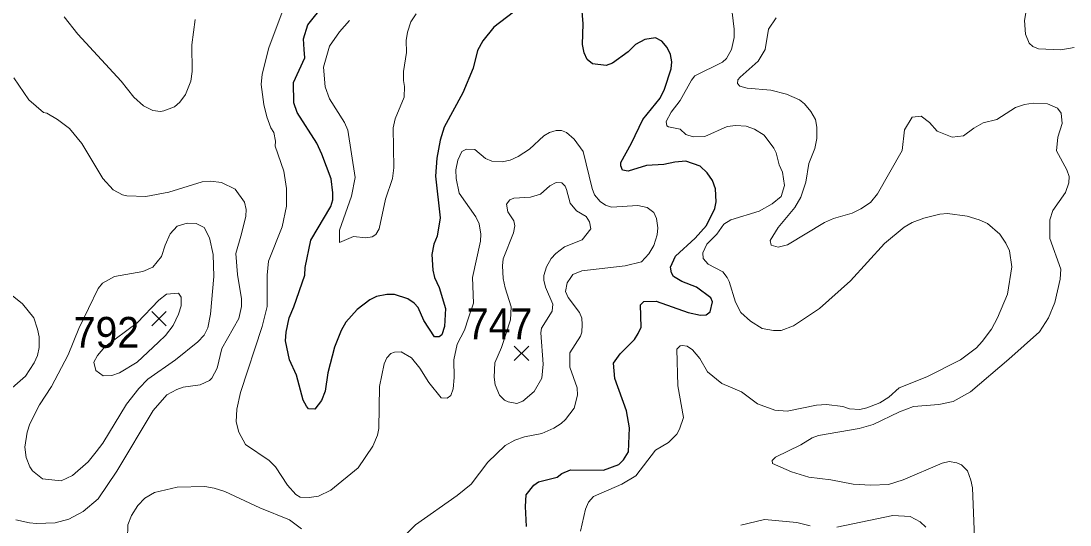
# Model space of a CAD drawing. Extents: x 294.2 to 320.3, y 7482.7 to 7510.7.
# Drawn here: x 312.536 to 315.257, y 7504.998 to 7506.304 of the extents above; entities that cross this region are included whole.
import ezdxf
from ezdxf.enums import TextEntityAlignment as Align

# ---------------------------------------------------------------- set-up
doc = ezdxf.new("R2010")
doc.units = 0
doc.header["$LTSCALE"] = 0.032
for name, color, linetype, lineweight in [('1', 7, 'Continuous', 25), ('2', 7, 'Continuous', 13), ('21', 7, 'Continuous', 25)]:
    doc.layers.add(name, color=color, linetype=linetype, lineweight=lineweight)
doc.layers.add('61', color=7, linetype='Continuous')

msp = doc.modelspace()

# ---------------------------------------------------------------- linework, layer by layer
at = {"layer": '1'}
for points in [[(313.8141, 7506.3273), (313.7631, 7506.2886), (313.7343, 7506.2531), (313.7202, 7506.2278), (313.7087, 7506.1819), (313.6825, 7506.1181), (313.634, 7506.0287), (313.6232, 7505.9955), (313.6148, 7505.9488), (313.6117, 7505.9022), (313.6238, 7505.7937), (313.6161, 7505.7464), (313.6072, 7505.726), (313.6015, 7505.6992), (313.6046, 7505.6584), (313.6084, 7505.6398), (313.6212, 7505.6137), (313.6372, 7505.5587), (313.6347, 7505.5128), (313.6282, 7505.491), (313.6212, 7505.4853), (313.6091, 7505.4853), (313.5812, 7505.528), (313.5662, 7505.5614), (313.5562, 7505.5727), (313.5396, 7505.584), (313.5046, 7505.5953), (313.4852, 7505.5952), (313.4586, 7505.5899), (313.4414, 7505.5813), (313.4081, 7505.5565), (313.3787, 7505.5237), (313.3665, 7505.5022), (313.3493, 7505.4587), (313.3325, 7505.3919), (313.3253, 7505.3446), (313.3159, 7505.3209), (313.2982, 7505.2983), (313.2821, 7505.2989), (313.2765, 7505.3058), (313.2677, 7505.3214), (313.251, 7505.386), (313.2327, 7505.4263), (313.2222, 7505.4752), (313.2238, 7505.4973), (313.2316, 7505.5349), (313.2443, 7505.5634), (313.2721, 7505.6457), (313.2732, 7505.6656), (313.2876, 7505.736), (313.3398, 7505.8236), (313.3448, 7505.8403), (313.3448, 7505.8591), (313.3409, 7505.8951), (313.3165, 7505.9591), (313.3037, 7505.9876), (313.2522, 7506.0672), (313.2438, 7506.0919), (313.2427, 7506.1446), (313.2721, 7506.2091), (313.2704, 7506.2301), (313.2687, 7506.2581), (313.2798, 7506.2946), (313.3653, 7506.4006)], [(314.0961, 7505.918), (314.0922, 7505.9287), (314.0917, 7505.9379), (314.12, 7505.9879), (314.1493, 7506.0492), (314.1942, 7506.1046), (314.2058, 7506.1277), (314.2225, 7506.1799), (314.2247, 7506.1982), (314.2208, 7506.217), (314.2125, 7506.2353), (314.1986, 7506.252), (314.182, 7506.2606), (314.1543, 7506.2563), (314.1304, 7506.2434), (314.1115, 7506.2246), (314.0706, 7506.1947), (314.054, 7506.1893), (314.019, 7506.193), (314.0052, 7506.2043), (313.9968, 7506.2215), (313.9929, 7506.243), (313.9946, 7506.2973), (313.9902, 7506.3517)], [(314.298, 7505.9282), (314.2608, 7505.9411), (314.232, 7505.9384), (314.2037, 7505.9325), (314.1588, 7505.9293), (314.1111, 7505.9153), (314.0961, 7505.918)], [(313.8472, 7504.9939), (313.8445, 7505.0456), (313.8467, 7505.0757), (313.8661, 7505.101), (313.8783, 7505.1096), (313.9271, 7505.122), (313.9387, 7505.1317), (313.9615, 7505.1408), (314.0475, 7505.1402), (314.0868, 7505.1548), (314.099, 7505.1671), (314.1118, 7505.1875), (314.1145, 7505.2499), (314.1067, 7505.2935), (314.0768, 7505.3779), (314.0729, 7505.4171), (314.0907, 7505.4413), (314.1273, 7505.4789), (314.1367, 7505.4945), (314.1445, 7505.5107), (314.1428, 7505.5682), (314.1517, 7505.5768), (314.1839, 7505.5779), (314.2665, 7505.5489), (314.2987, 7505.5419), (314.3131, 7505.543), (314.3236, 7505.5504), (314.3303, 7505.5763), (314.3253, 7505.5865), (314.2885, 7505.6141), (314.2503, 7505.6292), (314.2287, 7505.6422), (314.2231, 7505.6513), (314.2209, 7505.6658), (314.2342, 7505.6943), (314.2846, 7505.7411), (314.3146, 7505.7744), (314.3357, 7505.818), (314.339, 7505.8357), (314.3374, 7505.8696), (314.3296, 7505.8911), (314.3157, 7505.911), (314.298, 7505.9282)]]:
    msp.add_lwpolyline(points, dxfattribs=at)
at = {"layer": '2'}
for points in [[(315.2602, 7506.7463), (315.243, 7506.6876), (315.2008, 7506.6161), (315.1542, 7506.5203), (315.1504, 7506.4858), (315.1529, 7506.3888), (315.1389, 7506.3058), (315.1421, 7506.27), (315.151, 7506.247), (315.1612, 7506.238), (315.1759, 7506.2323), (315.2334, 7506.2291), (315.2679, 7506.2355)], [(313.2292, 7506.3696), (313.1787, 7506.2343), (313.1615, 7506.1666), (313.1596, 7506.1398), (313.166, 7506.0874), (313.1736, 7506.0555), (313.1839, 7506.0273), (313.1919, 7506.0151), (313.1965, 7505.9928), (313.1959, 7505.9794), (313.2183, 7505.915), (313.2247, 7505.8703), (313.2247, 7505.8244), (313.2139, 7505.7707), (313.1781, 7505.6813), (313.1743, 7505.6456), (313.1743, 7505.5639)], [(315.0214, 7505.7892), (314.9908, 7505.7982), (314.9397, 7505.8052), (314.9193, 7505.8039), (314.8784, 7505.7931), (314.8478, 7505.7816), (314.8273, 7505.7701), (314.7762, 7505.7279), (314.6881, 7505.6309), (314.607, 7505.5587), (314.54, 7505.514), (314.5081, 7505.5019), (314.4877, 7505.5019), (314.4589, 7505.5076), (314.4283, 7505.5262), (314.4034, 7505.5485), (314.3893, 7505.5753), (314.3734, 7505.629), (314.3676, 7505.6392), (314.3567, 7505.6539), (314.3184, 7505.6743), (314.3057, 7505.689), (314.305, 7505.703), (314.3152, 7505.726), (314.3408, 7505.7516), (314.3593, 7505.7777), (314.3778, 7505.7892), (314.4506, 7505.8115), (314.4844, 7505.8301), (314.5079, 7505.8494), (314.5165, 7505.8778), (314.5113, 7505.9128), (314.5027, 7505.931), (314.4947, 7505.9627), (314.489, 7505.975), (314.4643, 7506.0084), (314.4391, 7506.0235), (314.4174, 7506.0319), (314.3906, 7506.0337), (314.3676, 7506.0312), (314.3102, 7506.005), (314.2795, 7506.0044), (314.261, 7506.0101), (314.2463, 7506.0235), (314.2157, 7506.0299), (314.2118, 7506.0325), (314.2099, 7506.044), (314.2227, 7506.0683), (314.2457, 7506.0982), (314.275, 7506.1513), (314.284, 7506.1621), (314.3561, 7506.1979), (314.3663, 7506.2068), (314.3791, 7506.2304), (314.3861, 7506.2611), (314.3861, 7506.2828), (314.3785, 7506.3479)], [(313.5612, 7506.323), (313.5478, 7506.3019), (313.5388, 7506.2751), (313.535, 7506.2534)], [(312.6482, 7506.3147), (312.6839, 7506.27), (312.7963, 7506.1487), (312.8289, 7506.1072), (312.8542, 7506.0846), (312.8783, 7506.0723), (312.8979, 7506.0696), (312.9071, 7506.0718), (312.934, 7506.082), (312.9478, 7506.0937), (312.9633, 7506.1141), (312.9765, 7506.1486), (312.9799, 7506.1737), (312.9793, 7506.2425), (312.9879, 7506.3078)], [(313.5069, 7506.0504), (313.5018, 7506.0274), (313.5031, 7505.924), (313.4999, 7505.8958), (313.4821, 7505.8422), (313.4655, 7505.7656), (313.4565, 7505.7509), (313.4469, 7505.7452), (313.4303, 7505.742), (313.399, 7505.7458), (313.362, 7505.7305), (313.362, 7505.7618), (313.3933, 7505.8499), (313.4029, 7505.8984), (313.3837, 7506.021), (313.3754, 7506.0414), (313.3365, 7506.1027), (313.325, 7506.1334), (313.3205, 7506.1845), (313.3365, 7506.2387), (313.3626, 7506.2764), (313.3882, 7506.3057)], [(314.9167, 7505.3104), (314.9538, 7505.318), (314.999, 7505.3429), (315.0987, 7505.4278), (315.1778, 7505.4987), (315.2015, 7505.5345), (315.2181, 7505.5747), (315.2321, 7505.6354), (315.2334, 7505.6609), (315.2047, 7505.7401), (315.2047, 7505.7886), (315.2129, 7505.8129), (315.2455, 7505.8601), (315.2545, 7505.8844), (315.2551, 7505.9016), (315.2487, 7505.9188), (315.2219, 7505.9674), (315.2257, 7506.0031), (315.2366, 7506.0389), (315.2347, 7506.0657), (315.2244, 7506.0785), (315.1989, 7506.0893), (315.1619, 7506.0912), (315.1389, 7506.0874), (315.1159, 7506.0797), (315.0674, 7506.0485), (315.0316, 7506.0401), (315.0074, 7506.0267), (314.9812, 7506.0063), (314.9518, 7506.0031), (314.9129, 7506.0184), (314.8931, 7506.0414), (314.8714, 7506.0574), (314.8477, 7506.0548), (314.828, 7506.0223), (314.8216, 7505.9687), (314.7583, 7505.8563), (314.7398, 7505.8339), (314.715, 7505.8173), (314.692, 7505.8064), (314.6435, 7505.7924), (314.6205, 7505.7816), (314.5247, 7505.7241), (314.5004, 7505.7183), (314.4819, 7505.7228), (314.4794, 7505.735), (314.5004, 7505.7694), (314.5438, 7505.8211), (314.5591, 7505.8473), (314.5719, 7505.8869), (314.5796, 7505.9348), (314.5956, 7505.9738), (314.6007, 7505.9993), (314.6007, 7506.0287), (314.5968, 7506.0491), (314.5853, 7506.0695), (314.5687, 7506.0893), (314.5553, 7506.1001), (314.5221, 7506.1149), (314.4813, 7506.1251), (314.42, 7506.1302), (314.4008, 7506.1353), (314.3944, 7506.1423), (314.3957, 7506.1519), (314.4014, 7506.1589), (314.4481, 7506.1997), (314.4666, 7506.2304), (314.4755, 7506.2828), (314.4947, 7506.3128)], [(313.535, 7506.2534), (313.5363, 7506.2228), (313.5286, 7506.173), (313.5286, 7506.15), (313.5312, 7506.1347), (313.5299, 7506.1066), (313.5069, 7506.0504)], [(312.5173, 7506.157), (312.5569, 7506.1002), (312.5946, 7506.0669), (312.6029, 7506.0651), (312.6309, 7506.0485), (312.6616, 7506.0254), (312.6942, 7505.9865), (312.7484, 7505.8959), (312.7752, 7505.8665), (312.7995, 7505.8537), (312.811, 7505.8511), (312.8596, 7505.8492), (312.9196, 7505.8607), (313.0064, 7505.8876), (313.0281, 7505.8888)], [(313.1186, 7505.2068), (313.1801, 7505.1648), (313.196, 7505.1482), (313.2273, 7505.1009), (313.249, 7505.0767), (313.2599, 7505.0696), (313.2835, 7505.069), (313.3078, 7505.0729), (313.3397, 7505.0882), (313.4105, 7505.1463), (313.4489, 7505.2025), (313.4609, 7505.2306), (313.4648, 7505.2484), (313.4661, 7505.357), (313.4782, 7505.4157), (313.4852, 7505.4311), (313.4955, 7505.442), (313.5052, 7505.4459), (313.5219, 7505.4465), (313.5495, 7505.4314), (313.5708, 7505.4042), (313.5938, 7505.3672), (313.6263, 7505.3276), (313.6417, 7505.3263), (313.6513, 7505.3334), (313.6576, 7505.3506), (313.6602, 7505.38), (313.6589, 7505.4259), (313.6672, 7505.4668), (313.6864, 7505.5026), (313.6972, 7505.5351), (313.7101, 7505.5729), (313.7074, 7505.6392), (313.7278, 7505.7337), (313.7291, 7505.7516), (313.7247, 7505.7784), (313.7164, 7505.7963), (313.6729, 7505.8582), (313.6647, 7505.8959), (313.664, 7505.9188), (313.6691, 7505.9431), (313.6793, 7505.9661), (313.6921, 7505.9718), (313.7138, 7505.9712), (313.7413, 7505.9476), (313.7572, 7505.9405), (313.7841, 7505.9392), (313.8051, 7505.9437), (313.8256, 7505.9527), (313.8549, 7505.9718), (313.892, 7506.0063), (313.9067, 7506.0153), (313.9245, 7506.0204), (313.9379, 7506.0204), (313.9513, 7506.0153), (313.9711, 7505.998), (313.9941, 7505.9661), (314.0177, 7505.8703), (314.0241, 7505.8537), (314.0381, 7505.8364), (314.0522, 7505.8269), (314.0675, 7505.8218), (314.1365, 7505.8256), (314.1608, 7505.8205), (314.1773, 7505.8077), (314.1844, 7505.7924), (314.1882, 7505.7682), (314.1863, 7505.7503), (314.178, 7505.7221), (314.1648, 7505.7004), (314.1453, 7505.6798), (314.1033, 7505.6692), (313.9909, 7505.6564), (313.9679, 7505.6468), (313.9622, 7505.6398), (313.9526, 7505.6252), (313.9487, 7505.6028), (313.9551, 7505.5874), (313.9845, 7505.5485), (313.9909, 7505.5338), (313.9922, 7505.5179), (313.9909, 7505.4975), (313.9871, 7505.4872), (313.9602, 7505.4444), (313.9602, 7505.4074), (313.9788, 7505.3532), (313.9794, 7505.3346), (313.9711, 7505.3008), (313.9487, 7505.2714), (313.9373, 7505.2606), (313.9181, 7505.2491), (313.8875, 7505.235), (313.8423, 7505.226), (313.8171, 7505.2177), (313.7918, 7505.2043)], [(313.0281, 7505.8888), (313.0562, 7505.8856), (313.0913, 7505.8683), (313.1157, 7505.8345), (313.1204, 7505.8156), (313.1196, 7505.7983), (313.1085, 7505.7528)], [(315.0948, 7505.5958), (315.1063, 7505.6673), (315.1, 7505.7082), (315.091, 7505.7286), (315.075, 7505.7516), (315.0431, 7505.779), (315.0214, 7505.7892)], [(313.1085, 7505.7528), (313.0932, 7505.7017), (313.0977, 7505.6469), (313.1085, 7505.5843), (313.1079, 7505.5639), (313.1009, 7505.5332), (313.0575, 7505.4553), (313.0453, 7505.4042), (313.0313, 7505.3787), (313.0249, 7505.3723), (313.0006, 7505.3615), (312.9571, 7505.3552), (312.94, 7505.3493)], [(312.47, 7505.3161), (312.548, 7505.3838), (312.5703, 7505.4183), (312.5793, 7505.4374), (312.5837, 7505.4579), (312.5837, 7505.486), (312.5793, 7505.5051), (312.5697, 7505.5345), (312.5397, 7505.5715), (312.4822, 7505.6181)], [(313.9871, 7504.9816), (314.0005, 7505.039), (314.0081, 7505.0569), (314.0209, 7505.0716), (314.0944, 7505.1041), (314.1307, 7505.1252), (314.1818, 7505.1916), (314.2157, 7505.212), (314.2373, 7505.2337), (314.2444, 7505.2459), (314.2546, 7505.2765), (314.2399, 7505.3583), (314.2374, 7505.454), (314.2456, 7505.4623), (314.2514, 7505.4629), (314.2642, 7505.4611), (314.2782, 7505.4521), (314.2974, 7505.4291), (314.3172, 7505.3953), (314.3542, 7505.3646), (314.4047, 7505.3429), (314.4468, 7505.3117), (314.4915, 7505.2951), (314.5234, 7505.2931), (314.6, 7505.3084), (314.6256, 7505.3104), (314.6677, 7505.3046), (314.6856, 7505.2989), (314.7124, 7505.2976), (314.7303, 7505.3014), (314.7635, 7505.3148), (314.7871, 7505.3289), (314.8145, 7505.3538), (314.8861, 7505.3819), (314.9729, 7505.4259), (315.015, 7505.4572), (315.0297, 7505.4731), (315.0533, 7505.5051), (315.0693, 7505.5345), (315.0948, 7505.5958)], [(313.1743, 7505.5639), (313.1615, 7505.5128), (313.1054, 7505.3417), (313.0957, 7505.2983), (313.0939, 7505.265), (313.1009, 7505.2382), (313.1186, 7505.2068)], [(312.94, 7505.3493), (312.9145, 7505.3353), (312.8787, 7505.2944), (312.7848, 7505.1374), (312.7363, 7505.0658), (312.6974, 7505.0326), (312.6603, 7505.0128), (312.6246, 7505.0032), (312.5761, 7505.0014), (312.5582, 7505.0039), (312.5224, 7505.0116)], [(314.5885, 7505.2241), (314.6045, 7505.2299), (314.7099, 7505.2478), (314.7469, 7505.258), (314.8146, 7505.2912), (314.8516, 7505.3053), (314.9167, 7505.3104)], [(313.7918, 7505.2043), (313.747, 7505.161), (313.7042, 7505.1041), (313.6678, 7505.0741), (313.5599, 7504.9981), (313.5312, 7504.9694), (313.5159, 7504.9592)], [(315.0144, 7504.836), (315.0042, 7505.0939), (315.0004, 7505.1144), (314.9914, 7505.138), (314.9754, 7505.1539), (314.964, 7505.159), (314.9435, 7505.1622), (314.9256, 7505.1584), (314.8248, 7505.115), (314.7865, 7505.1028), (314.7405, 7505.101), (314.6945, 7505.1035), (314.6371, 7505.115), (314.5796, 7505.122), (314.5349, 7505.1354), (314.4851, 7505.1571), (314.4845, 7505.1648), (314.4934, 7505.1737), (314.5592, 7505.2057), (314.5885, 7505.2241)], [(312.8123, 7504.9624), (312.8135, 7504.9982), (312.8231, 7505.0224), (312.8391, 7505.0486), (312.8576, 7505.0677), (312.8825, 7505.0824), (312.9413, 7505.0958), (313.0128, 7505.0977), (313.037, 7505.0933), (313.0645, 7505.0844), (313.1558, 7505.0422), (313.2324, 7505.0109), (313.2637, 7504.9879)], [(314.5834, 7504.9956), (314.549, 7505.0045), (314.4647, 7505.0122), (314.4034, 7504.9975)], [(314.8835, 7504.9924), (314.8682, 7505.0064), (314.8427, 7505.0198), (314.798, 7505.0224), (314.6524, 7504.9924)]]:
    msp.add_lwpolyline(points, dxfattribs=at)
for points in [[(313.7999, 7505.3167), (313.7904, 7505.3212), (313.777, 7505.3346), (313.7661, 7505.3608), (313.7636, 7505.3813), (313.7649, 7505.4183), (313.7827, 7505.4579), (313.8055, 7505.53), (313.8079, 7505.5631), (313.7917, 7505.6124), (313.7866, 7505.6366), (313.7853, 7505.6698), (313.7872, 7505.6877), (313.8141, 7505.7554), (313.8172, 7505.7733), (313.8147, 7505.7866), (313.7993, 7505.8097), (313.7955, 7505.8295), (313.8038, 7505.8409), (313.8147, 7505.8447), (313.8581, 7505.848), (313.8837, 7505.8556), (313.9079, 7505.8773), (313.9245, 7505.8856), (313.9392, 7505.885), (313.9481, 7505.876), (313.9513, 7505.8677), (313.9609, 7505.832), (313.9775, 7505.8122), (314.0024, 7505.7975), (314.0107, 7505.7835), (314.0139, 7505.7656), (313.9916, 7505.7369), (313.9462, 7505.719), (313.9239, 7505.7017), (313.9111, 7505.689), (313.8996, 7505.6673), (313.8926, 7505.6443), (313.8926, 7505.6328), (313.8971, 7505.6143), (313.9155, 7505.5702), (313.9137, 7505.5523), (313.8862, 7505.5077), (313.8843, 7505.4962), (313.8907, 7505.4145), (313.8875, 7505.3787), (313.8677, 7505.3442), (313.8377, 7505.3187), (313.8224, 7505.3129)], [(312.6698, 7505.1264), (312.6405, 7505.1124), (312.5919, 7505.1175), (312.5658, 7505.138), (312.5594, 7505.1488), (312.5492, 7505.1725), (312.5461, 7505.1999), (312.5524, 7505.2382), (312.5594, 7505.2599), (312.5844, 7505.3097), (312.615, 7505.357), (312.6584, 7505.4387), (312.6859, 7505.507), (312.7363, 7505.6111), (312.7472, 7505.6245), (312.7784, 7505.6424), (312.8519, 7505.6552), (312.8781, 7505.6666), (312.901, 7505.6941), (312.91, 7505.7235), (312.9234, 7505.7528), (312.9413, 7505.7726), (312.967, 7505.7805), (312.9904, 7505.779), (313.0115, 7505.7688), (313.0255, 7505.7426), (313.0345, 7505.6992), (313.0364, 7505.6418), (313.0275, 7505.5447), (313.0204, 7505.5089), (313.0115, 7505.4898), (312.9949, 7505.4725), (312.9368, 7505.4259), (312.8653, 7505.3761), (312.8416, 7505.3519), (312.8097, 7505.311), (312.7484, 7505.2101), (312.7312, 7505.1872), (312.7108, 7505.1616)], [(312.8927, 7505.4719), (312.8373, 7505.4202), (312.7919, 7505.3921), (312.7714, 7505.3857), (312.7491, 7505.3844), (312.7299, 7505.3985), (312.7248, 7505.4202), (312.7343, 7505.4376), (312.7537, 7505.4596), (312.8378, 7505.5217), (312.8937, 7505.5808), (312.9132, 7505.5964), (312.9446, 7505.5988), (312.9517, 7505.5886), (312.9517, 7505.5658), (312.9451, 7505.5441), (312.931, 7505.5153), (312.9111, 7505.4894)]]:
    msp.add_lwpolyline(points, close=True, dxfattribs=at)
at = {"layer": '21'}
for p, q in [((312.8754, 7505.5514), (312.9129, 7505.5139)), ((312.9129, 7505.5514), (312.8754, 7505.5139)), ((313.8157, 7505.4616), (313.8532, 7505.4241)), ((313.8532, 7505.4616), (313.8157, 7505.4241))]:
    msp.add_line(p, q, dxfattribs=at)

# ---------------------------------------------------------------- texts
at = {"layer": '61', "width": 0.95}
for s, p in [('747', (313.7774, 7505.4792)), ('792', (312.7579, 7505.4572))]:
    msp.add_text(s, height=0.08, dxfattribs=at).set_placement(p, align=Align.CENTER)

doc.saveas('drawing.dxf')
